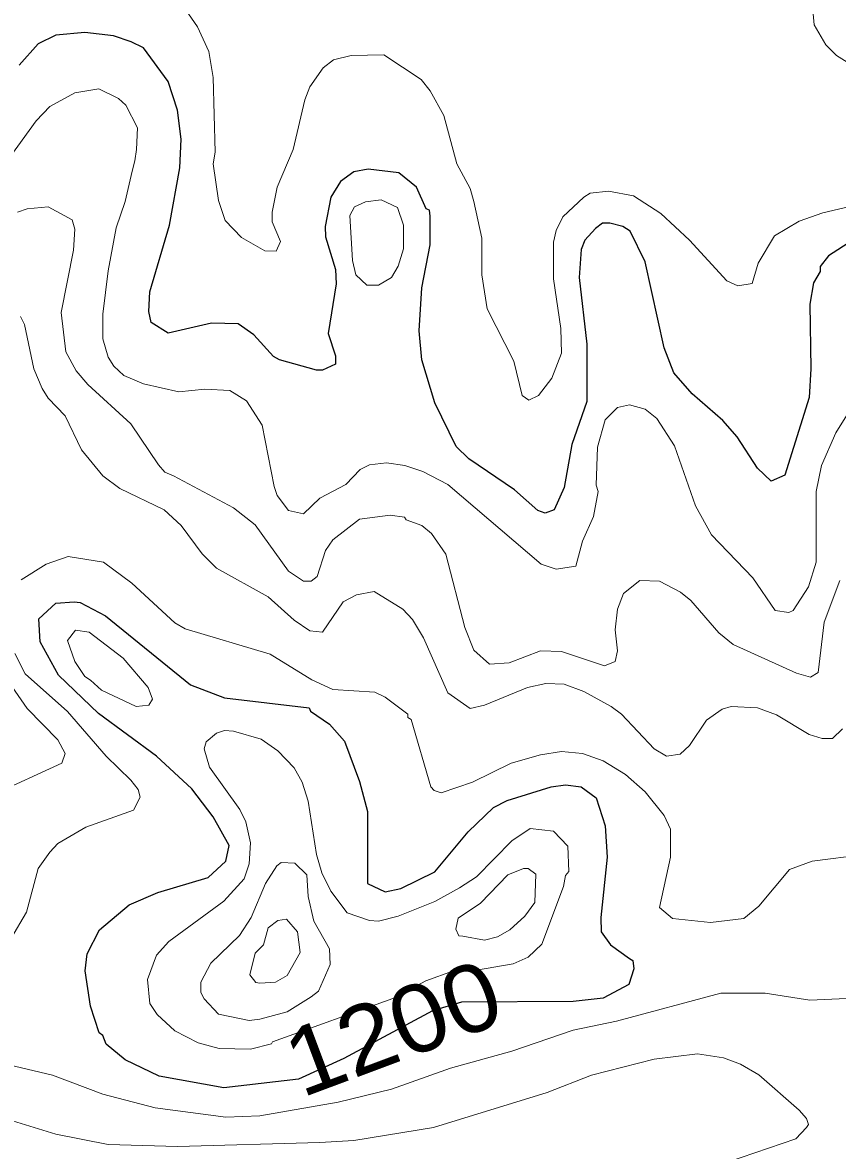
# Model space of a CAD drawing. Extents: x 423 to 448.8, y 7456.3 to 7484.
# Drawn here: x 430.807 to 431.771, y 7474.455 to 7475.791 of the extents above; entities that cross this region are included whole.
import ezdxf
from ezdxf.enums import TextEntityAlignment as Align

# ---------------------------------------------------------------- set-up
doc = ezdxf.new("R2010")
doc.units = 0
doc.header["$LTSCALE"] = 0.032
doc.layers.add('1', color=7, linetype='Continuous', lineweight=25)
doc.layers.add('2', color=7, linetype='Continuous', lineweight=13)
doc.layers.add('61', color=7, linetype='Continuous')

msp = doc.modelspace()

# ---------------------------------------------------------------- linework, layer by layer
at = {"layer": '1'}
for points in [[(431.2846, 7475.5706), (431.2729, 7475.5962), (431.2521, 7475.6132), (431.2157, 7475.6178), (431.1987, 7475.6147), (431.1832, 7475.6031), (431.1716, 7475.5846), (431.1647, 7475.5498), (431.1654, 7475.5374), (431.177, 7475.4987), (431.1778, 7475.4817), (431.1685, 7475.4229), (431.1771, 7475.3966), (431.1771, 7475.3865), (431.1616, 7475.3796), (431.1546, 7475.3796), (431.1106, 7475.392), (431.1036, 7475.3958), (431.0804, 7475.4214), (431.0618, 7475.4345), (431.0301, 7475.4352), (430.9791, 7475.4236), (430.9589, 7475.436), (430.9559, 7475.4492), (430.9574, 7475.4724), (430.9806, 7475.5513), (430.9929, 7475.6194), (430.9945, 7475.6534), (430.9899, 7475.6874), (430.9791, 7475.7215), (430.9497, 7475.7616), (430.935, 7475.7686), (430.9141, 7475.7756), (430.8801, 7475.7795), (430.846, 7475.7764), (430.8251, 7475.7663), (430.8027, 7475.7408)], [(431.7897, 7475.5335), (431.761, 7475.5149), (431.7509, 7475.5025), (431.7509, 7475.4964), (431.7432, 7475.4832), (431.7386, 7475.4577), (431.7401, 7475.3811), (431.7378, 7475.3471), (431.7092, 7475.2551), (431.6929, 7475.2481), (431.6767, 7475.2635), (431.6527, 7475.3007), (431.6357, 7475.32), (431.5994, 7475.3517), (431.5777, 7475.3765), (431.5661, 7475.4059), (431.5437, 7475.508), (431.5259, 7475.5443), (431.5174, 7475.5498), (431.5019, 7475.5536), (431.4934, 7475.5536), (431.4849, 7475.5474), (431.4725, 7475.5335), (431.4679, 7475.5227), (431.4656, 7475.4894), (431.4748, 7475.4105), (431.4748, 7475.3425), (431.4571, 7475.2914), (431.4478, 7475.2404), (431.4362, 7475.2141), (431.4253, 7475.2102), (431.4168, 7475.2133), (431.389, 7475.238), (431.3348, 7475.2744), (431.3201, 7475.2891), (431.2946, 7475.3409), (431.2792, 7475.392), (431.2761, 7475.426), (431.2792, 7475.4771), (431.2892, 7475.5281), (431.2892, 7475.5621), (431.2884, 7475.5691), (431.2846, 7475.5706)]]:
    msp.add_lwpolyline(points, dxfattribs=at)
msp.add_lwpolyline([(430.8978, 7474.7167), (430.9326, 7474.7461), (430.9667, 7474.7608), (431.0262, 7474.7786), (431.0471, 7474.7979), (431.051, 7474.8165), (431.0324, 7474.8506), (431.0069, 7474.8838), (430.9651, 7474.9225), (430.8963, 7474.9727), (430.8491, 7475.0184), (430.8275, 7475.0578), (430.8259, 7475.0849), (430.846, 7475.1035), (430.8677, 7475.105), (430.8746, 7475.1042), (430.9048, 7475.0887), (431.0053, 7475.0068), (431.0456, 7474.9913), (431.1461, 7474.9797), (431.1476, 7474.9758), (431.1701, 7474.9603), (431.1879, 7474.9402), (431.2057, 7474.8923), (431.2149, 7474.8567), (431.2149, 7474.7717), (431.2359, 7474.7616), (431.2544, 7474.7655), (431.2946, 7474.7855), (431.3341, 7474.8327), (431.3642, 7474.8614), (431.3805, 7474.8699), (431.4323, 7474.8861), (431.4493, 7474.8884), (431.4679, 7474.8861), (431.4856, 7474.8729), (431.4965, 7474.8397), (431.4988, 7474.8026), (431.4911, 7474.7314), (431.4918, 7474.7144), (431.5027, 7474.6989), (431.5251, 7474.6827), (431.529, 7474.6804), (431.5305, 7474.6703), (431.5243, 7474.6517), (431.4942, 7474.6355), (431.4586, 7474.6316), (431.3263, 7474.6309), (431.2921, 7474.6208), (431.1868, 7474.5644), (431.1334, 7474.5398), (431.0448, 7474.5295), (430.9682, 7474.5434), (430.928, 7474.5628), (430.9056, 7474.5813), (430.9017, 7474.5914), (430.8971, 7474.5945), (430.887, 7474.6262), (430.8808, 7474.668), (430.8831, 7474.6881)], close=True, dxfattribs=at)
at = {"layer": '2'}
for points in [[(431.406, 7475.344), (431.3983, 7475.3494), (431.3882, 7475.3904), (431.3565, 7475.4523), (431.3503, 7475.4925), (431.3503, 7475.5358), (431.341, 7475.5792), (431.3364, 7475.5946), (431.3209, 7475.624), (431.3055, 7475.6812), (431.2892, 7475.7106), (431.2784, 7475.7238), (431.2343, 7475.7532), (431.1956, 7475.7524), (431.1747, 7475.747), (431.1623, 7475.7377), (431.1469, 7475.7152), (431.1407, 7475.6998), (431.1268, 7475.641), (431.1082, 7475.5962), (431.102, 7475.5668), (431.102, 7475.5551), (431.1121, 7475.532), (431.1067, 7475.5204), (431.0935, 7475.5211), (431.0657, 7475.5366), (431.0463, 7475.5567), (431.0386, 7475.5807), (431.0324, 7475.624), (431.0347, 7475.6379), (431.0324, 7475.7261), (431.027, 7475.757), (431.0138, 7475.7864), (430.9845, 7475.829)], [(431.7409, 7475.8236), (431.744, 7475.7887), (431.7579, 7475.7648), (431.7703, 7475.7524), (431.7935, 7475.7377), (431.8252, 7475.7346), (431.8716, 7475.74), (431.9103, 7475.7562), (431.9397, 7475.764), (432.0155, 7475.7578), (432.0449, 7475.7601), (432.0874, 7475.7756), (432.147, 7475.8212)], [(430.7926, 7475.6333), (430.8228, 7475.6751), (430.839, 7475.6921), (430.8684, 7475.7083), (430.897, 7475.7129), (430.9203, 7475.7013), (430.9288, 7475.6936), (430.9427, 7475.6665), (430.9413, 7475.6409), (430.9394, 7475.6277), (430.9371, 7475.6183), (430.935, 7475.6102), (430.928, 7475.5792), (430.9172, 7475.5482), (430.9079, 7475.4972), (430.9017, 7475.4461), (430.9017, 7475.4167), (430.9079, 7475.3951), (430.9148, 7475.3842), (430.9265, 7475.3734), (430.9497, 7475.3633), (430.9914, 7475.354), (431.0224, 7475.3571), (431.0518, 7475.3556), (431.0718, 7475.3432), (431.0904, 7475.3146), (431.1044, 7475.2419), (431.1082, 7475.2311), (431.1213, 7475.2133), (431.1391, 7475.2094), (431.1585, 7475.228), (431.1894, 7475.2442), (431.2065, 7475.262), (431.2172, 7475.2674), (431.2374, 7475.2697), (431.2591, 7475.2667), (431.2807, 7475.2597), (431.3101, 7475.2442), (431.4207, 7475.1499), (431.4385, 7475.1437), (431.4617, 7475.1476), (431.4694, 7475.177), (431.4826, 7475.2063), (431.488, 7475.2357), (431.4856, 7475.2434), (431.4872, 7475.2883), (431.4965, 7475.3208), (431.5112, 7475.3355), (431.5251, 7475.3386), (431.5437, 7475.3332), (431.5576, 7475.3223), (431.5785, 7475.2899), (431.6032, 7475.2187), (431.6225, 7475.1847), (431.6713, 7475.1336), (431.6976, 7475.0949), (431.7139, 7475.0926), (431.7192, 7475.0949), (431.7371, 7475.1228), (431.7463, 7475.1522), (431.7463, 7475.2357), (431.7525, 7475.2667), (431.7695, 7475.3053), (431.7935, 7475.344)], [(431.8129, 7475.5799), (431.7541, 7475.566), (431.7262, 7475.5559), (431.6968, 7475.5389), (431.6775, 7475.5064), (431.6705, 7475.4824), (431.6535, 7475.4793), (431.6403, 7475.4855), (431.5962, 7475.5335), (431.5623, 7475.5652), (431.5298, 7475.5861), (431.5004, 7475.5915), (431.4787, 7475.5892), (431.471, 7475.5845), (431.4462, 7475.5613), (431.4385, 7475.5451), (431.4354, 7475.5312), (431.4354, 7475.4879), (431.4439, 7475.4291), (431.4447, 7475.3997), (431.4331, 7475.3703), (431.4176, 7475.3494), (431.406, 7475.344)], [(431.7742, 7475.1305), (431.7556, 7475.081), (431.7486, 7475.0215), (431.7394, 7475.0161), (431.7231, 7475.0207), (431.6481, 7475.0547), (431.6311, 7475.0686), (431.5978, 7475.1066), (431.5855, 7475.1166), (431.5607, 7475.1297), (431.5375, 7475.1305), (431.5181, 7475.115), (431.5112, 7475.0965), (431.5081, 7475.0718), (431.5112, 7475.047), (431.5081, 7475.0346), (431.4957, 7475.0292), (431.4447, 7475.0462), (431.4199, 7475.047), (431.3828, 7475.033), (431.3596, 7475.0315), (431.341, 7475.0478), (431.3302, 7475.0749), (431.3078, 7475.1615), (431.2907, 7475.1862), (431.2792, 7475.1955), (431.2606, 7475.2024), (431.259, 7475.2055), (431.242, 7475.2079), (431.2057, 7475.2032), (431.1739, 7475.1785), (431.1654, 7475.1661), (431.1554, 7475.1351), (431.1484, 7475.1297), (431.1391, 7475.1297), (431.1213, 7475.1414), (431.0819, 7475.1963), (431.0564, 7475.2164), (430.9852, 7475.2543), (430.9752, 7475.2589), (430.9674, 7475.2674), (430.9349, 7475.3162), (430.8839, 7475.3625), (430.87, 7475.3788), (430.8576, 7475.4012), (430.8522, 7475.4477), (430.8669, 7475.5219), (430.8684, 7475.5467), (430.8653, 7475.5575), (430.8367, 7475.573), (430.812, 7475.5706), (430.8004, 7475.5668)], [(431.7773, 7474.9549), (431.7657, 7474.9434), (431.7533, 7474.9434), (431.7378, 7474.948), (431.6991, 7474.9712), (431.6767, 7474.9797), (431.6458, 7474.9812), (431.635, 7474.9781), (431.6164, 7474.965), (431.5963, 7474.9348), (431.5854, 7474.9248), (431.5692, 7474.9225), (431.5545, 7474.931), (431.5158, 7474.972), (431.5034, 7474.9812), (431.471, 7474.9991), (431.4478, 7475.0075), (431.4261, 7475.0083), (431.4045, 7475.0037), (431.3534, 7474.9828), (431.3364, 7474.9789), (431.3101, 7474.9975), (431.2815, 7475.0625), (431.2683, 7475.0841), (431.2567, 7475.0965), (431.2227, 7475.1174), (431.2018, 7475.1135), (431.1863, 7475.105), (431.1616, 7475.0694), (431.1469, 7475.071), (431.1283, 7475.0833), (431.0974, 7475.1112), (431.0363, 7475.1452), (431.0193, 7475.1622), (430.9945, 7475.1955), (430.9744, 7475.214), (430.9218, 7475.2396), (430.9017, 7475.2543), (430.8762, 7475.2852), (430.8568, 7475.3255), (430.8367, 7475.3463), (430.8298, 7475.3579), (430.8197, 7475.3811), (430.8089, 7475.4337), (430.8043, 7475.443)], [(431.8036, 7474.8057), (431.7417, 7474.798), (431.7146, 7474.7879), (431.6783, 7474.7446), (431.6605, 7474.7299), (431.621, 7474.7252), (431.5762, 7474.7299), (431.5607, 7474.743), (431.5738, 7474.8026), (431.5738, 7474.8358), (431.5661, 7474.8521), (431.5437, 7474.8799), (431.5205, 7474.9008), (431.4942, 7474.917), (431.4694, 7474.9256), (431.4447, 7474.9279), (431.4199, 7474.924), (431.3851, 7474.914), (431.3395, 7474.8915), (431.3024, 7474.8791), (431.2938, 7474.8815), (431.29, 7474.8861), (431.2668, 7474.9658), (431.2629, 7474.9681), (431.2629, 7474.972), (431.2359, 7474.9921), (431.2235, 7474.9983), (431.174, 7475.0013), (431.1492, 7475.0129), (431.0997, 7475.0431), (430.9992, 7475.0733), (430.9868, 7475.0802), (430.9358, 7475.1274), (430.9025, 7475.1522), (430.8607, 7475.159), (430.8344, 7475.1499), (430.805, 7475.1313)], [(430.7973, 7475.0439), (430.8096, 7475.0199), (430.8599, 7474.9751), (430.9056, 7474.9225), (430.9349, 7474.8939), (430.9435, 7474.883), (430.9458, 7474.8738), (430.938, 7474.8583), (430.8816, 7474.8382), (430.8483, 7474.8188), (430.839, 7474.8087), (430.8251, 7474.7894), (430.8112, 7474.7376), (430.7926, 7474.7059)], [(430.7725, 7475.0354), (430.812, 7474.9789), (430.8483, 7474.9418), (430.8569, 7474.9255), (430.853, 7474.9139), (430.7702, 7474.876)], [(430.7903, 7474.5566), (430.8421, 7474.5443), (430.9017, 7474.5218), (430.9636, 7474.5056), (431.0471, 7474.4948), (431.0874, 7474.4963), (431.1802, 7474.5125), (431.2436, 7474.528), (431.3132, 7474.5527), (431.3859, 7474.5729), (431.4586, 7474.5976), (431.5097, 7474.6084), (431.6334, 7474.6417), (431.686, 7474.6417), (431.7386, 7474.6332), (431.8082, 7474.6363)], [(430.7532, 7474.5032), (430.846, 7474.4746), (430.9079, 7474.4623), (430.9899, 7474.4599), (431.1585, 7474.4646), (431.1987, 7474.4669), (431.2931, 7474.4824), (431.4277, 7474.5241), (431.4803, 7474.5443), (431.5545, 7474.5636), (431.6056, 7474.5698), (431.6365, 7474.5651), (431.6566, 7474.5574), (431.6783, 7474.545), (431.7262, 7474.5032), (431.7347, 7474.4932), (431.7371, 7474.4862), (431.7347, 7474.4823), (431.7223, 7474.4692), (431.6411, 7474.4414)]]:
    msp.add_lwpolyline(points, dxfattribs=at)
for points in [[(431.2142, 7475.4801), (431.201, 7475.4925), (431.1972, 7475.5095), (431.1941, 7475.5629), (431.1995, 7475.573), (431.2126, 7475.5791), (431.2312, 7475.5815), (431.2505, 7475.5722), (431.2575, 7475.5513), (431.2575, 7475.5235), (431.2513, 7475.5026), (431.2435, 7475.4894), (431.2281, 7475.4801)], [(430.887, 7475.0122), (430.8801, 7475.0168), (430.8684, 7475.0346), (430.8599, 7475.0594), (430.8692, 7475.0717), (430.8855, 7475.0694), (430.9257, 7475.0385), (430.9551, 7475.0037), (430.9605, 7474.9897), (430.9559, 7474.9828), (430.9411, 7474.9812), (430.9002, 7475.0006)], [(431.0637, 7474.859), (431.0278, 7474.9093), (431.0216, 7474.931), (431.0239, 7474.9395), (431.0363, 7474.9495), (431.0456, 7474.9526), (431.0564, 7474.9518), (431.0889, 7474.9426), (431.109, 7474.9286), (431.1283, 7474.9085), (431.1376, 7474.8915), (431.1446, 7474.8691), (431.1546, 7474.8057), (431.1608, 7474.784), (431.1716, 7474.7624), (431.1909, 7474.7368), (431.2173, 7474.7275), (431.2281, 7474.7268), (431.2513, 7474.733), (431.2946, 7474.75), (431.324, 7474.7662), (431.3441, 7474.7794), (431.3859, 7474.8219), (431.4075, 7474.8366), (431.4354, 7474.8335), (431.4524, 7474.8157), (431.4532, 7474.7856), (431.4493, 7474.7809), (431.447, 7474.7678), (431.4215, 7474.6997), (431.4052, 7474.6842), (431.3875, 7474.6765), (431.3441, 7474.6688), (431.317, 7474.668), (431.284, 7474.6561), (431.2449, 7474.6351), (431.1024, 7474.5841), (431.1013, 7474.5814), (431.0765, 7474.5752), (431.0394, 7474.5759), (431.0146, 7474.5829), (430.9868, 7474.5969), (430.9659, 7474.6162), (430.9574, 7474.6293), (430.9543, 7474.6579), (430.9651, 7474.6865), (430.9798, 7474.7028), (431.0448, 7474.7507), (431.0688, 7474.777), (431.075, 7474.7949), (431.0765, 7474.8196), (431.0711, 7474.8444)], [(431.0874, 7474.6107), (431.1198, 7474.6193), (431.1484, 7474.6371), (431.157, 7474.644), (431.1709, 7474.6757), (431.1701, 7474.6943), (431.1515, 7474.7268), (431.1446, 7474.7562), (431.143, 7474.7817), (431.1291, 7474.7956), (431.1128, 7474.7964), (431.1075, 7474.7925), (431.0943, 7474.7717), (431.0773, 7474.7314), (431.0633, 7474.7098), (431.0293, 7474.6773), (431.0177, 7474.6548), (431.0177, 7474.6425), (431.0216, 7474.6347), (431.0386, 7474.6169), (431.075, 7474.6092)], [(431.3279, 7474.709), (431.3232, 7474.7097), (431.3194, 7474.7175), (431.3225, 7474.7306), (431.3488, 7474.7484), (431.3813, 7474.7817), (431.3998, 7474.7894), (431.4052, 7474.7894), (431.4145, 7474.7825), (431.413, 7474.7492), (431.4014, 7474.733), (431.3836, 7474.7167), (431.3688, 7474.7082), (431.3534, 7474.7043)], [(431.0874, 7474.6533), (431.0827, 7474.6541), (431.0757, 7474.6634), (431.0819, 7474.6889), (431.092, 7474.6989), (431.0974, 7474.7191), (431.109, 7474.7275), (431.119, 7474.7291), (431.1322, 7474.7144), (431.1353, 7474.6897), (431.1198, 7474.6626), (431.1059, 7474.6548)]]:
    msp.add_lwpolyline(points, close=True, dxfattribs=at)

# ---------------------------------------------------------------- texts
at = {"layer": '61', "width": 1.1}
msp.add_text('1200', height=0.08, rotation=20.556, dxfattribs=at).set_placement((431.2593, 7474.5632), align=Align.CENTER)

doc.saveas('drawing.dxf')
